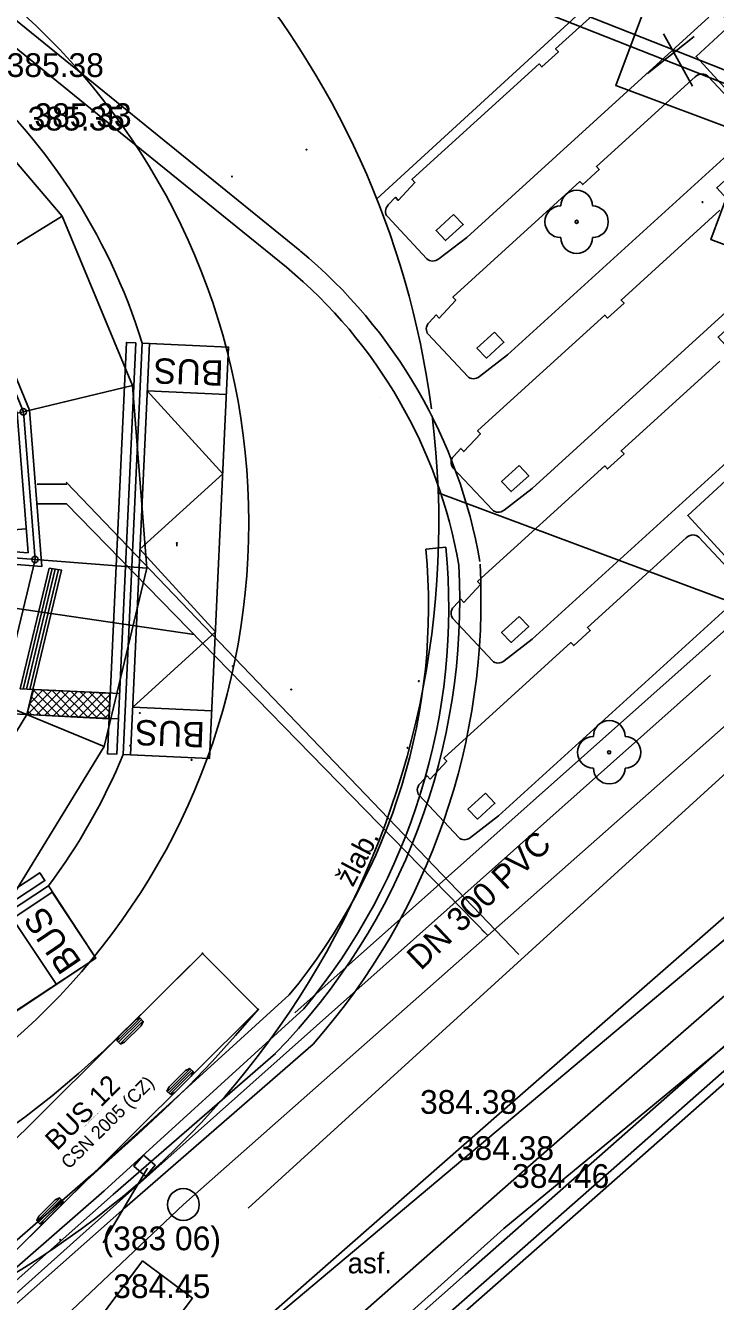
# Model space of a CAD drawing. Extents: x -438233 to -437334, y -1133133 to -1132623.
# Drawn here: x -437479.03 to -437457.25, y -1132717.19 to -1132676.91 of the extents above; entities that cross this region are included whole.
import ezdxf

# ---------------------------------------------------------------- set-up
doc = ezdxf.new("R2010")
doc.units = 0
for name, color, linetype in [('OSY', 7, 'Continuous'), ('SILNA 1', 7, 'Continuous'), ('SILNA 2', 7, 'Continuous'), ('Vrstva 1', 7, 'Continuous'), ('Vrstva 10', 7, 'Continuous'), ('Vrstva 11', 7, 'Continuous'), ('Vrstva 15', 7, 'Continuous'), ('Vrstva 22', 7, 'Continuous'), ('Vrstva 27', 7, 'Continuous'), ('Vrstva 3', 7, 'Continuous'), ('Vrstva 40', 7, 'Continuous'), ('Vrstva 50', 7, 'Continuous'), ('Vrstva 52', 7, 'Continuous'), ('Vrstva 53', 7, 'Continuous'), ('Vrstva 54', 7, 'Continuous'), ('Vrstva 55', 7, 'Continuous'), ('Vrstva 7', 7, 'Continuous'), ('Vrstva 9', 7, 'Continuous')]:
    doc.layers.add(name, color=color, linetype=linetype)

msp = doc.modelspace()

# ---------------------------------------------------------------- linework, layer by layer
at = {"layer": 'DEFPOINTS'}
msp.add_line((-437483.734, -1132693.171), (-437479.009, -1132692.798), dxfattribs=at)
at = {"layer": 'OSY'}
for p, q in [((-437477.871, -1132682.924), (-437487.249, -1132688.674)), ((-437475.655, -1132688.271), (-437486.35, -1132690.842)), ((-437475.199, -1132694.041), (-437486.165, -1132693.181)), ((-437476.549, -1132699.67), (-437486.713, -1132695.463))]:
    msp.add_line(p, q, dxfattribs=at)
for points in [[(-437497.966, -1132674.607), (-437503.313, -1132676.823), (-437507.713, -1132680.584), (-437510.736, -1132685.52), (-437512.086, -1132691.148), (-437511.63, -1132696.918), (-437509.414, -1132702.265), (-437505.653, -1132706.665), (-437500.718, -1132709.688), (-437495.089, -1132711.038), (-437489.319, -1132710.582), (-437483.972, -1132708.366), (-437479.572, -1132704.606), (-437476.549, -1132699.67), (-437475.199, -1132694.041), (-437475.655, -1132688.271), (-437477.871, -1132682.924), (-437481.631, -1132678.524), (-437486.567, -1132675.501), (-437492.196, -1132674.151)], [(-437497.138, -1132678.053), (-437501.46, -1132679.844), (-437505.018, -1132682.884), (-437507.462, -1132686.875), (-437508.553, -1132691.425), (-437508.185, -1132696.09), (-437506.393, -1132700.413), (-437503.353, -1132703.97), (-437499.362, -1132706.414), (-437494.812, -1132707.505), (-437490.147, -1132707.137), (-437485.824, -1132705.345), (-437482.267, -1132702.305), (-437479.823, -1132698.315), (-437478.732, -1132693.764), (-437479.1, -1132689.099), (-437480.892, -1132684.777), (-437483.932, -1132681.219), (-437487.922, -1132678.775), (-437492.473, -1132677.684)]]:
    msp.add_lwpolyline(points, close=True, dxfattribs=at)
at = {"layer": 'SILNA 1'}
for points in [[(-437483.932, -1132680.911), (-437489.036, -1132686.891), (-437487.421, -1132688.78), (-437486.547, -1132690.889), (-437486.351, -1132693.367), (-437478.514, -1132693.982), (-437478.903, -1132689.052), (-437480.719, -1132684.671)], [(-437484.063, -1132681.373), (-437488.642, -1132686.736), (-437487.076, -1132688.568), (-437486.153, -1132690.795), (-437485.979, -1132692.995), (-437478.95, -1132693.547), (-437479.297, -1132689.147), (-437481.065, -1132684.883)]]:
    msp.add_lwpolyline(points, close=True, dxfattribs=at)
for centre in [(-437479.1, -1132689.099), (-437478.732, -1132693.764)]:
    msp.add_circle(centre, 0.1, dxfattribs=at)
at = {"layer": 'SILNA 2'}
for points in [[(-437475.349, -1132686.931), (-437475.947, -1132699.917), (-437473.22, -1132700.043), (-437472.622, -1132687.057)], [(-437478.309, -1132704.067), (-437489.168, -1132711.215), (-437487.667, -1132713.495), (-437476.808, -1132706.348)]]:
    msp.add_lwpolyline(points, close=True, dxfattribs=at)
at = {"layer": 'Vrstva 1'}
for p, q in [((-437457.914, -1132677.247), (-437459.396, -1132678.418)), ((-437458.889, -1132677.169), (-437457.976, -1132678.822)), ((-437477.127, -1132678.53), (-437477.127, -1132678.53)), ((-437456.121, -1132679.966), (-437457.488, -1132678.507)), ((-437476.466, -1132680.22), (-437476.466, -1132680.22)), ((-437476.25, -1132680.111), (-437476.25, -1132680.111)), ((-437467.605, -1132682.939), (-437466.359, -1132684.269)), ((-437461.63, -1132683.102), (-437461.63, -1132683.102)), ((-437470.792, -1132684.536), (-437470.792, -1132684.536)), ((-437466.316, -1132686.652), (-437465.07, -1132687.983)), ((-437475.119, -1132686.942), (-437475.717, -1132699.928)), ((-437472.622, -1132687.057), (-437475.119, -1132686.942)), ((-437472.622, -1132687.057), (-437473.22, -1132700.043)), ((-437472.691, -1132688.555), (-437475.188, -1132688.44)), ((-437467.833, -1132688.648), (-437467.833, -1132688.648)), ((-437465.536, -1132690.867), (-437464.29, -1132692.197)), ((-437456.406, -1132694.519), (-437457.773, -1132693.06)), ((-437466.393, -1132693.433), (-437466.393, -1132693.433)), ((-437465.351, -1132693.943), (-437465.351, -1132693.943)), ((-437465.536, -1132695.628), (-437464.29, -1132696.958)), ((-437475.648, -1132698.429), (-437473.151, -1132698.545)), ((-437475.717, -1132699.928), (-437473.22, -1132700.043)), ((-437460.602, -1132699.849), (-437460.602, -1132699.849)), ((-437466.132, -1132700.757), (-437466.132, -1132700.757)), ((-437466.6, -1132701.205), (-437465.354, -1132702.536)), ((-437467.307, -1132701.38), (-437467.307, -1132701.38)), ((-437478.191, -1132704.265), (-437489.019, -1132711.46)), ((-437476.808, -1132706.348), (-437478.191, -1132704.265)), ((-437478.057, -1132707.178), (-437479.441, -1132705.096)), ((-437476.808, -1132706.348), (-437487.636, -1132713.542)), ((-437470.705, -1132707.506), (-437470.705, -1132707.506)), ((-437471.138, -1132709.353), (-437471.138, -1132709.353)), ((-437464.075, -1132711.263), (-437464.075, -1132711.263)), ((-437462.912, -1132712.72), (-437462.912, -1132712.72)), ((-437476.973, -1132713.211), (-437476.973, -1132713.211)), ((-437461.166, -1132713.601), (-437461.166, -1132713.601)), ((-437476.26, -1132713.81), (-437476.26, -1132713.81)), ((-437474.046, -1132714.125), (-437474.046, -1132714.125)), ((-437473.763, -1132717.078), (-437473.763, -1132717.078))]:
    msp.add_line(p, q, dxfattribs=at)
for points in [[(-437484.007, -1132666.672), (-437459.171, -1132675.527), (-437460.395, -1132678.802), (-437456.171, -1132680.381), (-437457.397, -1132683.659), (-437454.446, -1132684.762), (-437455.671, -1132688.041), (-437453.496, -1132688.854), (-437454.721, -1132692.133), (-437453.326, -1132692.654), (-437454.552, -1132695.933), (-437465.999, -1132691.654)], [(-437470.533, -1132708.079), (-437455.761, -1132694.946), (-437458.123, -1132692.369), (-437454.8, -1132689.322), (-437457.165, -1132686.742), (-437454.842, -1132684.613), (-437457.207, -1132682.033), (-437455.495, -1132680.463), (-437457.861, -1132677.883), (-437456.763, -1132676.877), (-437459.128, -1132674.297), (-437467.941, -1132682.376)], [(-437459.175, -1132674.808), (-437462.294, -1132677.644), (-437462.204, -1132677.74), (-437462.724, -1132678.213), (-437462.814, -1132678.117), (-437466.82, -1132681.759), (-437466.828, -1132681.768), (-437466.739, -1132681.863), (-437467.261, -1132682.427), (-437467.354, -1132682.329), (-437467.579, -1132682.569)], [(-437465.983, -1132684.272), (-437465.102, -1132683.592), (-437457.457, -1132676.641)], [(-437457.886, -1132678.522), (-437461.005, -1132681.357), (-437460.914, -1132681.454), (-437461.435, -1132681.927), (-437461.525, -1132681.83), (-437465.531, -1132685.472), (-437465.539, -1132685.481), (-437465.449, -1132685.577), (-437465.972, -1132686.141), (-437466.064, -1132686.042), (-437466.29, -1132686.283)], [(-437464.694, -1132687.986), (-437463.813, -1132687.306), (-437456.168, -1132680.355)], [(-437465.513, -1132682.868), (-437465.213, -1132683.188), (-437465.768, -1132683.693), (-437466.068, -1132683.373), (-437465.513, -1132682.868)], [(-437457.106, -1132682.736), (-437460.225, -1132685.572), (-437460.134, -1132685.668), (-437460.654, -1132686.141), (-437460.745, -1132686.045), (-437464.751, -1132689.687), (-437464.759, -1132689.696), (-437464.669, -1132689.792), (-437465.192, -1132690.356), (-437465.284, -1132690.257), (-437465.51, -1132690.498)], [(-437463.914, -1132692.201), (-437463.033, -1132691.52), (-437455.388, -1132684.569)], [(-437464.223, -1132686.582), (-437463.924, -1132686.902), (-437464.479, -1132687.406), (-437464.778, -1132687.087), (-437464.223, -1132686.582)], [(-437457.106, -1132687.497), (-437460.225, -1132690.333), (-437460.134, -1132690.429), (-437460.654, -1132690.902), (-437460.745, -1132690.806), (-437464.751, -1132694.448), (-437464.759, -1132694.457), (-437464.669, -1132694.552), (-437465.192, -1132695.116), (-437465.284, -1132695.018), (-437465.51, -1132695.259)], [(-437475.648, -1132698.429), (-437473.036, -1132696.047), (-437475.418, -1132693.435), (-437472.806, -1132691.053), (-437475.188, -1132688.44)], [(-437463.914, -1132696.962), (-437463.033, -1132696.281), (-437455.388, -1132689.33)], [(-437463.443, -1132690.797), (-437463.144, -1132691.117), (-437463.698, -1132691.621), (-437463.998, -1132691.301), (-437463.443, -1132690.797)], [(-437458.17, -1132693.075), (-437461.289, -1132695.91), (-437461.199, -1132696.007), (-437461.719, -1132696.48), (-437461.809, -1132696.383), (-437465.815, -1132700.025), (-437465.823, -1132700.034), (-437465.734, -1132700.13), (-437466.256, -1132700.694), (-437466.348, -1132700.595), (-437466.574, -1132700.836)], [(-437474.252, -1132693.243), (-437474.257, -1132693.344)], [(-437464.978, -1132702.539), (-437464.097, -1132701.859), (-437456.452, -1132694.908)], [(-437463.443, -1132695.558), (-437463.144, -1132695.877), (-437463.698, -1132696.382), (-437463.998, -1132696.062), (-437463.443, -1132695.558)], [(-437464.508, -1132701.135), (-437464.208, -1132701.455), (-437464.763, -1132701.959), (-437465.062, -1132701.64), (-437464.508, -1132701.135)]]:
    msp.add_lwpolyline(points, dxfattribs=at)
for centre, radius in [((-437493.643, -1132692.599), 21.662), ((-437457.655, -1132682.48), 0.0127), ((-437473.612, -1132687.748), 0.0127), ((-437474.252, -1132693.243), 0.0127), ((-437475.423, -1132698.609), 0.0127), ((-437475.003, -1132699.528), 0.0127), ((-437475.726, -1132699.641), 0.0127), ((-437473.789, -1132700.09), 0.0127), ((-437477.951, -1132705.958), 0.0127)]:
    msp.add_circle(centre, radius, dxfattribs=at)
for centre, radius, start, end in [((-437493.643, -1132692.599), 27.66, 7.4658, 74.7325), ((-437493.642, -1132692.595), 19.15, 17.2035, 49.5162), ((-437493.643, -1132692.599), 27.66, 291.9965, 6.9971), ((-437493.642, -1132692.595), 19.15, 323.2167, 337.5192)]:
    msp.add_arc(centre, radius, start, end, dxfattribs=at)
for centre, start_param, end_param in [((-437457.71, -1132678.709), 3.18949, 4.760287), ((-437467.384, -1132682.737), 4.854212, 6.331083), ((-437466.137, -1132684.067), 0.047898, 1.524769), ((-437466.094, -1132686.451), 4.854212, 6.331083), ((-437464.848, -1132687.781), 0.047898, 1.524769), ((-437465.314, -1132690.665), 4.854212, 6.331083), ((-437464.068, -1132691.995), 0.047898, 1.524769), ((-437457.995, -1132693.262), 3.18949, 4.760287), ((-437465.314, -1132695.426), 4.854212, 6.331083), ((-437464.068, -1132696.756), 0.047898, 1.524769), ((-437466.378, -1132701.004), 4.854212, 6.331083), ((-437465.132, -1132702.334), 0.047898, 1.524769)]:
    msp.add_ellipse(centre, major_axis=(-0.23, -0.193), ratio=0.855, start_param=start_param, end_param=end_param, dxfattribs=at)
at = {"layer": 'Vrstva 10'}
for points in [[(-437491.428, -1132667.794), (-437476.25, -1132680.111), (-437470.792, -1132684.536)], [(-437471.138, -1132709.353), (-437476.26, -1132713.81), (-437484.538, -1132721.138), (-437500.734, -1132735.535), (-437508.371, -1132742.119), (-437509.642, -1132742.926), (-437510.758, -1132743.383), (-437511.953, -1132743.634)]]:
    msp.add_lwpolyline(points, dxfattribs=at)
for centre, radius, start, end in [((-437480.82, -1132696.614), 15.698, 9.7944, 50.2957), ((-437485.816, -1132695.049), 20.495, 315.7406, 3.0935)]:
    msp.add_arc(centre, radius, start, end, dxfattribs=at)
at = {"layer": 'Vrstva 11'}
for p, q in [((-437477.667, -1132719.018), (-437475.338, -1132715.901)), ((-437475.338, -1132715.901), (-437473.763, -1132717.078)), ((-437473.763, -1132717.078), (-437476.092, -1132720.195))]:
    msp.add_line(p, q, dxfattribs=at)
for points in [[(-437515.532, -1132742.227), (-437516.824, -1132744.522), (-437518.332, -1132755.666), (-437515.976, -1132756.843), (-437506.461, -1132748.742), (-437494.804, -1132738.241), (-437479.768, -1132725.032), (-437464.075, -1132711.263), (-437451.979, -1132700.695), (-437442.248, -1132692.049)], [(-437466.393, -1132693.433), (-437465.756, -1132693.373)], [(-437516.608, -1132760.137), (-437512.82, -1132756.94), (-437505.045, -1132749.978), (-437493.44, -1132739.673), (-437478.726, -1132726.646), (-437462.912, -1132712.72), (-437449.116, -1132700.705)], [(-437509.667, -1132741.986), (-437485.128, -1132720.324), (-437476.973, -1132713.211), (-437470.705, -1132707.506)], [(-437500.487, -1132734.737), (-437484.706, -1132720.805), (-437476.547, -1132713.689), (-437470.24, -1132707.948)]]:
    msp.add_lwpolyline(points, dxfattribs=at)
for radius, start in [(19.267, 320.5092), (19.907, 320.3779)]:
    msp.add_arc((-437485.574, -1132695.253), radius, start, 5.4204, dxfattribs=at)
at = {"layer": 'Vrstva 15'}
for p, q in [((-437478.29, -1132694.033), (-437477.886, -1132694.101)), ((-437476.059, -1132697.994), (-437479.205, -1132697.849)), ((-437478.97, -1132698.661), (-437478.2, -1132697.892)), ((-437478.897, -1132698.306), (-437478.47, -1132697.878)), ((-437478.8, -1132697.926), (-437478.739, -1132697.865)), ((-437478.786, -1132697.872), (-437477.942, -1132698.715)), ((-437478.701, -1132698.675), (-437477.93, -1132697.905)), ((-437478.498, -1132697.877), (-437477.644, -1132698.731)), ((-437478.432, -1132698.689), (-437477.66, -1132697.918)), ((-437478.2, -1132697.891), (-437477.345, -1132698.747)), ((-437478.163, -1132698.704), (-437477.39, -1132697.931)), ((-437477.903, -1132697.906), (-437477.047, -1132698.762)), ((-437477.895, -1132698.718), (-437477.121, -1132697.944)), ((-437477.626, -1132698.732), (-437476.851, -1132697.957)), ((-437477.606, -1132697.92), (-437476.748, -1132698.778)), ((-437477.357, -1132698.746), (-437476.581, -1132697.97)), ((-437477.309, -1132697.935), (-437476.45, -1132698.794)), ((-437477.012, -1132697.949), (-437476.393, -1132698.568)), ((-437476.714, -1132697.963), (-437476.379, -1132698.298)), ((-437476.417, -1132697.978), (-437476.366, -1132698.028)), ((-437478.901, -1132698.322), (-437478.539, -1132698.684)), ((-437478.844, -1132698.097), (-437478.241, -1132698.7)), ((-437477.089, -1132698.76), (-437476.367, -1132698.039)), ((-437476.82, -1132698.774), (-437476.381, -1132698.336)), ((-437476.096, -1132698.794), (-437479.444, -1132698.639)), ((-437478.959, -1132698.547), (-437478.838, -1132698.668)), ((-437476.551, -1132698.788), (-437476.396, -1132698.633))]:
    msp.add_line(p, q, dxfattribs=at)
for points in [[(-437502.577, -1132679.625), (-437505.705, -1132682.298), (-437508.297, -1132686.529), (-437509.454, -1132691.355), (-437509.063, -1132696.301), (-437507.163, -1132700.885), (-437503.939, -1132704.658), (-437499.708, -1132707.249), (-437494.883, -1132708.406), (-437489.936, -1132708.016), (-437485.352, -1132706.115), (-437481.58, -1132702.892), (-437478.988, -1132698.66), (-437477.894, -1132694.099)], [(-437479.205, -1132697.849), (-437478.29, -1132694.033)], [(-437479.103, -1132697.854), (-437478.191, -1132694.049)], [(-437479.002, -1132697.859), (-437478.092, -1132694.066)], [(-437478.9, -1132697.863), (-437477.993, -1132694.083)]]:
    msp.add_lwpolyline(points, dxfattribs=at)
for points in [[(-437475.549, -1132686.922), (-437475.848, -1132686.908), (-437476.447, -1132699.894), (-437476.147, -1132699.908)], [(-437478.988, -1132698.66), (-437478.784, -1132697.863), (-437476.364, -1132697.98), (-437476.404, -1132698.796)], [(-437489.443, -1132710.797), (-437489.278, -1132711.048), (-437478.419, -1132703.9), (-437478.584, -1132703.65)]]:
    msp.add_lwpolyline(points, close=True, dxfattribs=at)
at = {"layer": 'Vrstva 22'}
for centre in [(-437461.63, -1132683.102), (-437460.602, -1132699.849)]:
    msp.add_circle(centre, 0.05, dxfattribs=at)
for centre, start, end in [((-437461.63, -1132682.602), 0, 180), ((-437462.13, -1132683.102), 90, 270), ((-437461.13, -1132683.102), 270, 90), ((-437461.63, -1132683.602), 180, 0), ((-437460.602, -1132699.349), 0, 180), ((-437461.102, -1132699.849), 90, 270), ((-437460.102, -1132699.849), 270, 90), ((-437460.602, -1132700.349), 180, 0)]:
    msp.add_arc(centre, 0.5, start, end, dxfattribs=at)
at = {"layer": 'Vrstva 27'}
msp.add_circle((-437474.046, -1132714.125), 0.5, dxfattribs=at)
at = {"layer": 'Vrstva 50'}
msp.add_line((-437475.181, -1132712.978), (-437476.584, -1132715.336), dxfattribs=at)
msp.add_lwpolyline([(-437475.309, -1132712.568), (-437474.935, -1132712.886), (-437475.233, -1132713.237), (-437475.607, -1132712.918)], close=True, dxfattribs=at)
at = {"layer": 'Vrstva 52'}
for points in [[(-437393.94, -1132670.52), (-437395.044, -1132670.074), (-437412.903, -1132665.063), (-437419.692, -1132664.2), (-437422.205, -1132666.18), (-437430.168, -1132674.096), (-437435.929, -1132677.997), (-437445.813, -1132682.698), (-437471.862, -1132672.422), (-437483.777, -1132666.745), (-437489.821, -1132664.043), (-437495.976, -1132661.431), (-437500.579, -1132659.643), (-437507.155, -1132656.295), (-437510.283, -1132653.964), (-437511.844, -1132652.833), (-437513.376, -1132652.959), (-437513.883, -1132653.331), (-437513.882, -1132653.853), (-437514.076, -1132653.853), (-437514.077, -1132653.729)], [(-437393.94, -1132670.953), (-437395.174, -1132670.454), (-437412.983, -1132665.457), (-437419.576, -1132664.618), (-437421.939, -1132666.48), (-437429.912, -1132674.406), (-437435.729, -1132678.345), (-437445.799, -1132683.134), (-437472.02, -1132672.79), (-437483.945, -1132667.107), (-437489.981, -1132664.409), (-437496.126, -1132661.801), (-437500.743, -1132660.009), (-437507.367, -1132656.637), (-437510.519, -1132654.288), (-437512.021, -1132653.276), (-437513.084, -1132653.364), (-437513.528, -1132653.637), (-437513.879, -1132653.897), (-437514.084, -1132653.897), (-437514.077, -1132653.729)]]:
    msp.add_lwpolyline(points, dxfattribs=at)
at = {"layer": 'Vrstva 53'}
for points in [[(-437518.021, -1132762.956), (-437518.081, -1132762.856), (-437516.911, -1132761.226), (-437512.551, -1132757.766), (-437505.511, -1132751.236), (-437500.171, -1132746.216), (-437495.261, -1132742.466), (-437489.131, -1132737.426), (-437479.681, -1132729.156), (-437471.251, -1132721.746), (-437465.151, -1132716.336), (-437455.691, -1132707.996), (-437449.141, -1132702.366), (-437447.971, -1132700.516), (-437445.471, -1132698.346), (-437445.441, -1132698.286), (-437443.151, -1132697.016), (-437443.331, -1132696.176), (-437444.241, -1132693.336)], [(-437511.521, -1132771.296), (-437517.721, -1132763.496), (-437517.551, -1132762.636), (-437509.441, -1132755.776), (-437463.931, -1132714.886), (-437447.551, -1132701.376), (-437450.451, -1132698.086)]]:
    msp.add_lwpolyline(points, dxfattribs=at)
at = {"layer": 'Vrstva 54'}
msp.add_line((-437477.749, -1132691.325), (-437463.456, -1132706.232), dxfattribs=at)
msp.add_lwpolyline([(-437422.33, -1132666.964), (-437430.04, -1132674.256), (-437440.14, -1132685.226), (-437472.001, -1132714.241)], dxfattribs=at)
at = {"layer": 'Vrstva 55'}
for p, q in [((-437478.663, -1132691.382), (-437477.725, -1132691.382)), ((-437478.687, -1132692.006), (-437477.749, -1132692.006)), ((-437477.749, -1132691.995), (-437464.433, -1132705.629)), ((-437464.433, -1132705.629), (-437464.623, -1132705.45))]:
    msp.add_line(p, q, dxfattribs=at)
for points in [[(-437418.659, -1132665.17), (-437474.046, -1132714.125), (-437512.537, -1132750.532)], [(-437406.752, -1132684.849), (-437424.044, -1132678.123), (-437477.324, -1132722.87), (-437524.264, -1132764.324), (-437532.862, -1132772.436)], [(-437487.993, -1132694.039), (-437473.71, -1132696.13)], [(-437457.401, -1132697.416), (-437477.116, -1132714.961), (-437496.066, -1132731.913), (-437500.512, -1132735.742), (-437502.812, -1132739.394)]]:
    msp.add_lwpolyline(points, dxfattribs=at)
at = {"layer": 'Vrstva 7'}
for p, q in [((-437473.445, -1132706.196), (-437481.958, -1132714.653)), ((-437471.683, -1132707.97), (-437473.445, -1132706.196)), ((-437480.196, -1132716.427), (-437471.683, -1132707.97)), ((-437476.137, -1132708.96), (-437475.416, -1132708.244)), ((-437476.092, -1132709.005), (-437475.372, -1132708.289)), ((-437476.048, -1132709.051), (-437475.327, -1132708.335)), ((-437474.554, -1132710.554), (-437473.833, -1132709.838)), ((-437474.51, -1132710.599), (-437473.789, -1132709.883)), ((-437474.465, -1132710.644), (-437473.744, -1132709.928)), ((-437478.669, -1132714.641), (-437477.948, -1132713.925)), ((-437478.624, -1132714.686), (-437477.904, -1132713.97)), ((-437478.58, -1132714.731), (-437477.859, -1132714.015))]:
    msp.add_line(p, q, dxfattribs=at)
for points in [[(-437510.791, -1132757.319), (-437502.62, -1132750.079), (-437492.968, -1132741.632), (-437477.634, -1132728.076), (-437461.166, -1132713.601), (-437451.996, -1132705.517), (-437436.55, -1132691.863), (-437425.052, -1132684.302), (-437409.545, -1132679.295), (-437402.992, -1132681.858)], [(-437510.592, -1132757.544), (-437502.422, -1132750.304), (-437492.77, -1132741.857), (-437477.436, -1132728.301), (-437460.968, -1132713.826), (-437451.797, -1132705.742), (-437436.367, -1132692.102), (-437424.921, -1132684.575), (-437409.555, -1132679.613), (-437403.101, -1132682.137)], [(-437473.445, -1132706.196), (-437474.219, -1132706.965), (-437474.993, -1132707.734), (-437475.767, -1132708.503), (-437476.55, -1132709.262), (-437477.36, -1132709.992), (-437478.196, -1132710.693), (-437479.056, -1132711.363), (-437479.943, -1132711.998), (-437480.86, -1132712.589), (-437481.805, -1132713.131), (-437482.796, -1132713.584), (-437482.796, -1132713.584), (-437482.796, -1132713.584), (-437483.706, -1132713.897), (-437484.632, -1132714.118), (-437485.576, -1132714.239), (-437486.051, -1132714.26)], [(-437471.683, -1132707.97), (-437472.405, -1132708.793), (-437473.136, -1132709.611), (-437473.901, -1132710.395), (-437474.684, -1132711.162), (-437475.487, -1132711.903), (-437476.297, -1132712.628), (-437477.101, -1132713.352), (-437477.875, -1132714.121), (-437478.649, -1132714.889), (-437479.423, -1132715.658), (-437480.196, -1132716.427), (-437480.196, -1132716.427), (-437481.099, -1132716.976), (-437482.046, -1132717.469), (-437483.007, -1132717.933), (-437483.494, -1132718.153)]]:
    msp.add_lwpolyline(points, dxfattribs=at)
for points in [[(-437476.037, -1132709.062), (-437476.148, -1132708.949), (-437476.081, -1132708.815), (-437475.562, -1132708.3), (-437475.427, -1132708.233), (-437475.316, -1132708.346), (-437475.383, -1132708.48), (-437475.902, -1132708.995)], [(-437474.454, -1132710.655), (-437474.565, -1132710.543), (-437474.498, -1132710.409), (-437473.979, -1132709.893), (-437473.845, -1132709.827), (-437473.733, -1132709.939), (-437473.8, -1132710.073), (-437474.319, -1132710.589)], [(-437478.569, -1132714.743), (-437478.68, -1132714.63), (-437478.613, -1132714.496), (-437478.094, -1132713.981), (-437477.959, -1132713.914), (-437477.848, -1132714.027), (-437477.915, -1132714.161), (-437478.434, -1132714.676)]]:
    msp.add_lwpolyline(points, close=True, dxfattribs=at)
for centre in [(-437470.159, -1132680.823), (-437472.511, -1132681.671), (-437472.485, -1132697.131), (-437470.645, -1132697.868), (-437466.614, -1132697.6), (-437466.614, -1132697.6), (-437466.971, -1132699.709), (-437466.971, -1132699.709), (-437473.445, -1132706.196), (-437471.683, -1132707.97), (-437475.537, -1132712.808), (-437475.537, -1132712.808), (-437477.936, -1132715.24), (-437477.936, -1132715.24)]:
    msp.add_circle(centre, 0.0127, dxfattribs=at)
at = {"layer": 'Vrstva 9'}
for points in [[(-437491.002, -1132667.27), (-437475.825, -1132679.586), (-437470.367, -1132684.011)], [(-437469.95, -1132709.058), (-437475.892, -1132714.23), (-437479.593, -1132717.506)]]:
    msp.add_lwpolyline(points, dxfattribs=at)
for centre, radius, start, end in [((-437480.82, -1132696.614), 16.374, 9.7944, 50.2957), ((-437485.816, -1132695.049), 21.166, 318.5579, 3.0935)]:
    msp.add_arc(centre, radius, start, end, dxfattribs=at)

# ---------------------------------------------------------------- texts
at = {"layer": 'Vrstva 1'}
for rotation, p in [(177.8683, (-437472.766, -1132687.484)), (177.8683, (-437473.355, -1132698.902)), (124.1072, (-437477.238, -1132706.484))]:
    msp.add_text('BUS', height=0.8, rotation=rotation, dxfattribs=at).set_placement(p)
at = {"layer": 'Vrstva 3'}
for s, p in [('385.38 ', (-437479.627, -1132678.53)), ('385.35 ', (-437478.966, -1132680.22)), ('385.33 ', (-437478.75, -1132680.111)), ('384.38 ', (-437466.575, -1132711.263)), ('384.38 ', (-437465.412, -1132712.72)), ('384.46 ', (-437463.666, -1132713.601)), ('384.45 ', (-437476.263, -1132717.078))]:
    msp.add_text(s, height=0.75, dxfattribs=at).set_placement(p)
at = {"layer": 'Vrstva 40'}
msp.add_text('žlab.', height=0.65, rotation=62.2584, dxfattribs=at).set_placement((-437468.698, -1132704.128))
msp.add_text('asf.', height=0.65, dxfattribs=at).set_placement((-437468.861, -1132716.298))
at = {"layer": 'Vrstva 55'}
msp.add_text('DN 300 PVC', height=0.75, rotation=43.4062, dxfattribs=at).set_placement((-437466.552, -1132706.759))
msp.add_text('(383 06) ', height=0.75, dxfattribs=at).set_placement((-437476.598, -1132715.569))
at = {"layer": 'Vrstva 7'}
for s, height, p in [('BUS 12', 0.625, (-437478.038, -1132712.451)), ('CSN 2005 (CZ)', 0.41667, (-437477.661, -1132713.031)), ('(c) 2016 Transoft Solutions, Inc. All rights reserved.', 0.025, (-437477.173, -1132711.68))]:
    msp.add_text(s, height=height, rotation=44.8086, dxfattribs=at).set_placement(p)

doc.saveas('drawing.dxf')
